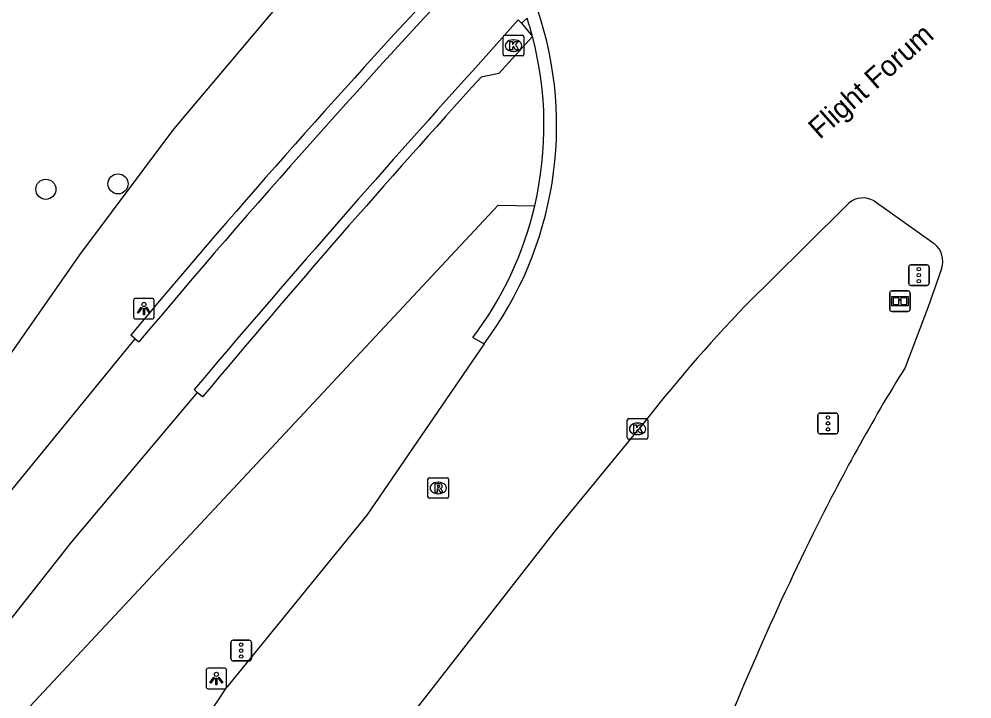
# Model space of a CAD drawing. Extents: x 155018 to 156648, y 383980 to 385733.
# Drawn here: x 155973.92 to 156020.2, y 385291.89 to 385324.93 of the extents above; entities that cross this region are included whole.
import ezdxf

# ---------------------------------------------------------------- set-up
doc = ezdxf.new("R2010")
doc.units = 0
for name, color, linetype in [('IMGEO_Berm_groen', 7, 'Continuous'), ('IMGEO_Berm_open', 7, 'Continuous'), ('IMGEO_Boom', 7, 'Continuous'), ('IMGEO_Fietspad_gesloten', 7, 'Continuous'), ('IMGEO_Gemengd_bos', 7, 'Continuous'), ('IMGEO_Informatiebord', 7, 'Continuous'), ('IMGEO_Kolk', 7, 'Continuous'), ('IMGEO_Lichtpunt', 7, 'Continuous'), ('IMGEO_Openbare_ruimte_label', 7, 'Continuous'), ('IMGEO_Rijbaan_regionaal_gesloten', 7, 'Continuous'), ('IMGEO_Rioolput', 7, 'Continuous'), ('IMGEO_Verkeersregelinstallatiepaal', 7, 'Continuous')]:
    doc.layers.add(name, color=color, linetype=linetype)

msp = doc.modelspace()

# ---------------------------------------------------------------- linework, layer by layer
at = {"layer": 'IMGEO_Berm_groen'}
msp.add_lwpolyline([(155951.8, 385267.091), (155960.29, 385275.745), (155970.28, 385287.085), (155997.183, 385315.883), (155998.967, 385315.854)], dxfattribs=at)
at = {"layer": 'IMGEO_Berm_open'}
for points in [[(155998.327, 385324.721), (155998.86, 385324.082)], [(155998.86, 385324.082), (155997.218, 385322.284), (155996.361, 385322.108)], [(155979.557, 385309.394), (155979.344, 385309.56)], [(155995.967, 385309.459), (155996.506, 385309.151)], [(155982.834, 385306.571), (155982.566, 385306.788)]]:
    msp.add_lwpolyline(points, dxfattribs=at)
for centre, radius, start, end in [((156293.649, 385047.417), 409.276, 136.94437, 140.17057), ((155982.233, 385319.715), 17.191, 14.7164, 17.7891), ((155982.32, 385319.752), 17.097, 346.8204, 14.6697), ((156395.649, 384960.818), 538.481, 137.86011, 140.05218), ((155982.325, 385319.76), 17.094, 322.9439, 346.792)]:
    msp.add_arc(centre, radius, start, end, dxfattribs=at)
at = {"layer": 'IMGEO_Boom'}
for centre in [(155978.729, 385316.919), (155975.225, 385316.656)]:
    msp.add_circle(centre, 0.489, dxfattribs=at)
at = {"layer": 'IMGEO_Fietspad_gesloten'}
for points in [[(155998.327, 385324.721), (155998.169, 385324.89), (155995.955, 385322.413)], [(155998.602, 385324.967), (155998.327, 385324.721)], [(155967.289, 385294.37), (155979.557, 385309.394)], [(155979.557, 385309.394), (155979.746, 385309.247)], [(155982.566, 385306.788), (155976.473, 385299.523), (155966.801, 385287.271), (155960.623, 385279.262), (155955.526, 385272.413), (155951.8, 385267.091)], [(155982.425, 385306.924), (155982.523, 385306.83), (155982.566, 385306.788)]]:
    msp.add_lwpolyline(points, dxfattribs=at)
for centre, radius, start, end in [((156323.182, 385020.906), 448.43, 136.68665, 139.98394), ((156470.027, 384894.646), 638.537, 137.939293, 139.784777), ((156103.057, 385256.62), 87.807, 150.27809, 164.44351)]:
    msp.add_arc(centre, radius, start, end, dxfattribs=at)
at = {"layer": 'IMGEO_Gemengd_bos'}
msp.add_lwpolyline([(155992.722, 385333.322), (155986.242, 385325.297), (155981.43, 385319.582), (155976.865, 385313.477), (155972.433, 385307.151), (155964.964, 385295.695), (155964.637, 385295.71), (155935.602, 385314.172), (155935.546, 385314.208)], dxfattribs=at)
at = {"layer": 'IMGEO_Informatiebord'}
for p, q in [((156016.306, 385311.72), (156017.096, 385311.72)), ((156017.096, 385311.72), (156016.306, 385311.72)), ((156016.206, 385310.82), (156016.206, 385311.62)), ((156016.206, 385311.62), (156016.206, 385310.82)), ((156017.196, 385311.62), (156017.196, 385310.82)), ((156017.196, 385310.82), (156017.196, 385311.62)), ((156017.096, 385310.72), (156016.306, 385310.72)), ((156016.306, 385310.72), (156017.096, 385310.72))]:
    msp.add_line(p, q, dxfattribs=at)
for points in [[(156016.307, 385311.452), (156017.095, 385311.452), (156017.095, 385310.988), (156016.307, 385310.988), (156016.307, 385311.452)], [(156016.372, 385311.387), (156016.372, 385311.053), (156016.647, 385311.053), (156016.648, 385311.266), (156016.752, 385311.267), (156016.753, 385311.053), (156017.03, 385311.053), (156017.03, 385311.387), (156016.754, 385311.387), (156016.754, 385311.307), (156016.648, 385311.307), (156016.648, 385311.387), (156016.372, 385311.387)]]:
    msp.add_lwpolyline(points, dxfattribs=at)
for centre, start, end in [((156016.306, 385311.62), 90, 180), ((156016.306, 385311.62), 90, 180), ((156017.096, 385311.62), 0, 90), ((156017.096, 385311.62), 360, 90), ((156016.306, 385310.82), 180, 270), ((156016.306, 385310.82), 180, 270), ((156017.096, 385310.82), 270, 0), ((156017.096, 385310.82), 270, 0)]:
    msp.add_arc(centre, 0.1, start, end, dxfattribs=at)
at = {"layer": 'IMGEO_Kolk'}
for p, q in [((155997.435, 385323.213), (155997.435, 385324.065)), ((155997.51, 385324.139), (155998.362, 385324.139)), ((155997.923, 385323.919), (155997.948, 385323.919)), ((155998.436, 385324.065), (155998.436, 385323.213)), ((155997.946, 385323.359), (155997.921, 385323.359)), ((155998.362, 385323.139), (155997.51, 385323.139)), ((156003.462, 385304.589), (156003.462, 385305.441)), ((156003.537, 385305.515), (156004.389, 385305.515)), ((156003.95, 385305.295), (156003.975, 385305.295)), ((156004.463, 385305.441), (156004.463, 385304.589)), ((156004.389, 385304.515), (156003.537, 385304.515)), ((156003.973, 385304.735), (156003.948, 385304.735))]:
    msp.add_line(p, q, dxfattribs=at)
for points in [[(155997.435, 385323.213), (155997.435, 385324.065)], [(155997.51, 385324.139), (155998.362, 385324.139)], [(155997.756, 385323.839), (155997.879, 385323.839), (155997.879, 385323.688), (155998.009, 385323.839), (155998.173, 385323.839), (155998.027, 385323.688), (155998.18, 385323.439), (155998.028, 385323.439), (155997.943, 385323.603), (155997.879, 385323.536), (155997.879, 385323.439), (155997.756, 385323.439), (155997.756, 385323.839)], [(155998.436, 385324.065), (155998.436, 385323.213)], [(155998.362, 385323.139), (155997.51, 385323.139)], [(156003.462, 385304.589), (156003.462, 385305.441)], [(156003.537, 385305.515), (156004.389, 385305.515)], [(156004.463, 385305.441), (156004.463, 385304.589)], [(156003.783, 385305.215), (156003.906, 385305.215), (156003.906, 385305.064), (156004.036, 385305.215), (156004.2, 385305.215), (156004.054, 385305.064), (156004.207, 385304.815), (156004.055, 385304.815), (156003.97, 385304.979), (156003.906, 385304.912), (156003.906, 385304.815), (156003.783, 385304.815), (156003.783, 385305.215)], [(156004.389, 385304.515), (156003.537, 385304.515)]]:
    msp.add_lwpolyline(points, dxfattribs=at)
for centre, start, end in [((155997.512, 385324.063), 91.552, 178.448), ((155997.512, 385324.063), 91.552, 178.448), ((155998.36, 385324.063), 1.552, 88.448), ((155998.36, 385324.063), 1.552, 88.448), ((155997.512, 385323.215), 181.552, 268.448), ((155997.512, 385323.215), 181.552, 268.448), ((155998.36, 385323.215), 271.552, 358.448), ((155998.36, 385323.215), 271.552, 358.448), ((156003.539, 385305.439), 91.552, 178.448), ((156003.539, 385305.439), 91.552, 178.448), ((156004.387, 385305.439), 1.552, 88.448), ((156004.387, 385305.439), 1.552, 88.448), ((156003.539, 385304.591), 181.552, 268.448), ((156003.539, 385304.591), 181.552, 268.448), ((156004.387, 385304.591), 271.552, 358.448), ((156004.387, 385304.591), 271.552, 358.448)]:
    msp.add_arc(centre, 0.0765, start, end, dxfattribs=at)
for centre, major_axis, ratio, start_param, end_param in [((155997.922, 385323.639), (-0.387, 0.002), 0.722429, 4.712389, 7.853982), ((155997.947, 385323.639), (-0.39, 0.002), 0.717154, 1.570796, 4.712389), ((156003.949, 385305.015), (-0.387, 0.002), 0.722429, 4.712389, 7.853982), ((156003.974, 385305.015), (-0.39, 0.002), 0.717154, 1.570796, 4.712389)]:
    msp.add_ellipse(centre, major_axis=major_axis, ratio=ratio, start_param=start_param, end_param=end_param, dxfattribs=at)
at = {"layer": 'IMGEO_Lichtpunt'}
for p, q in [((155979.486, 385311.259), (155979.486, 385310.452)), ((155979.486, 385311.259), (155979.486, 385310.452)), ((155980.388, 385311.354), (155979.58, 385311.354)), ((155980.388, 385311.354), (155979.58, 385311.354)), ((155980.482, 385310.452), (155980.482, 385311.259)), ((155980.482, 385310.452), (155980.482, 385311.259)), ((155979.58, 385310.358), (155980.388, 385310.358)), ((155979.58, 385310.358), (155980.388, 385310.358)), ((155983.007, 385293.288), (155983.007, 385292.481)), ((155983.007, 385293.288), (155983.007, 385292.481)), ((155983.909, 385293.383), (155983.101, 385293.383)), ((155983.909, 385293.383), (155983.101, 385293.383)), ((155984.003, 385292.481), (155984.003, 385293.288)), ((155984.003, 385292.481), (155984.003, 385293.288)), ((155983.101, 385292.387), (155983.909, 385292.387)), ((155983.101, 385292.387), (155983.909, 385292.387))]:
    msp.add_line(p, q, dxfattribs=at)
for points in [[(155979.86, 385310.923), (155979.899, 385310.895), (155979.711, 385310.633), (155979.673, 385310.66), (155979.86, 385310.923)], [(155979.962, 385310.875), (155980.009, 385310.875), (155980.009, 385310.553), (155979.962, 385310.553), (155979.962, 385310.875)], [(155980.072, 385310.895), (155980.11, 385310.922), (155980.297, 385310.66), (155980.258, 385310.632), (155980.072, 385310.895)], [(155983.381, 385292.952), (155983.42, 385292.924), (155983.232, 385292.662), (155983.194, 385292.689), (155983.381, 385292.952)], [(155983.483, 385292.904), (155983.53, 385292.904), (155983.53, 385292.582), (155983.483, 385292.582), (155983.483, 385292.904)], [(155983.593, 385292.924), (155983.631, 385292.951), (155983.818, 385292.689), (155983.779, 385292.661), (155983.593, 385292.924)]]:
    msp.add_lwpolyline(points, dxfattribs=at)
for centre in [(155979.985, 385311.057), (155983.506, 385293.086)]:
    msp.add_circle(centre, 0.0994, dxfattribs=at)
for centre, start, end in [((155979.58, 385311.259), 90, 180), ((155979.58, 385311.259), 90, 180), ((155980.388, 385311.259), 0, 90), ((155980.388, 385311.259), 0, 90), ((155979.58, 385310.452), 180, 270), ((155979.58, 385310.452), 180, 270), ((155980.388, 385310.452), 270, 0), ((155980.388, 385310.452), 270, 360), ((155983.101, 385293.288), 90, 180), ((155983.101, 385293.288), 90, 180), ((155983.909, 385293.288), 0, 90), ((155983.909, 385293.288), 0, 90), ((155983.101, 385292.481), 180, 270), ((155983.101, 385292.481), 180, 270), ((155983.909, 385292.481), 270, 0), ((155983.909, 385292.481), 270, 360)]:
    msp.add_arc(centre, 0.0946, start, end, dxfattribs=at)
at = {"layer": 'IMGEO_Rijbaan_regionaal_gesloten'}
for points in [[(156009.205, 385311.005), (156012.052, 385313.827), (156014.218, 385315.978)], [(156015.447, 385316.095), (156018.37, 385314.014)], [(156018.721, 385312.797), (156018.066, 385310.941), (156017.484, 385309.403), (156016.955, 385307.999)], [(155996.506, 385309.151), (155990.817, 385300.824), (155984.006, 385292.466)], [(155980.058, 385274.526), (156000, 385300.115), (156004.026, 385304.997)]]:
    msp.add_lwpolyline(points, dxfattribs=at)
for centre, radius, start, end in [((155982.326, 385319.75), 17.704, 323.2221, 18.6507), ((156108.729, 385254.514), 94.848, 135.47925, 176.56239), ((156014.916, 385315.164), 1.072, 60.2688, 130.6074), ((156017.706, 385313.163), 1.079, 340.139, 52.0376), ((156062.761, 385259.603), 74.232, 136.17545, 142.30074), ((156097.036, 385258.484), 94.153, 148.27099, 153.88532), ((156135.736, 385238.977), 137.49, 153.68485, 159.61545), ((155955.904, 385310.326), 33.297, 311.9832, 327.5619)]:
    msp.add_arc(centre, radius, start, end, dxfattribs=at)
at = {"layer": 'IMGEO_Rioolput'}
for p, q in [((155993.781, 385301.716), (155993.781, 385302.568)), ((155993.856, 385302.642), (155994.708, 385302.642)), ((155994.782, 385302.568), (155994.782, 385301.716)), ((155994.269, 385302.422), (155994.294, 385302.422)), ((155994.708, 385301.642), (155993.856, 385301.642)), ((155994.292, 385301.862), (155994.267, 385301.862))]:
    msp.add_line(p, q, dxfattribs=at)
for points in [[(155993.781, 385301.716), (155993.781, 385302.568)], [(155993.856, 385302.642), (155994.708, 385302.642)], [(155994.782, 385302.568), (155994.782, 385301.716)], [(155994.37, 385302.34), (155994.118, 385302.342), (155994.118, 385301.942)], [(155994.118, 385301.942), (155994.242, 385301.942), (155994.242, 385302.104), (155994.253, 385302.104)], [(155994.296, 385302.261), (155994.242, 385302.261), (155994.242, 385302.18)], [(155994.242, 385302.18), (155994.294, 385302.18)], [(155994.3, 385302.075), (155994.371, 385301.942), (155994.511, 385301.942), (155994.446, 385302.068)], [(155994.708, 385301.642), (155993.856, 385301.642)]]:
    msp.add_lwpolyline(points, dxfattribs=at)
for centre, radius, start, end in [((155993.858, 385302.566), 0.0765, 91.552, 178.448), ((155993.858, 385302.566), 0.0765, 91.552, 178.448), ((155994.706, 385302.566), 0.0765, 1.552, 88.448), ((155994.706, 385302.566), 0.0765, 1.552, 88.448), ((155994.252, 385302.051), 0.0533, 26.0293, 88.6989), ((155994.278, 385302.369), 0.19, 274.7715, 282.9687), ((155994.302, 385302.165), 0.0964, 77.0061, 93.1865), ((155994.316, 385302.222), 0.0378, 276.6634, 79.6772), ((155994.369, 385302.23), 0.109, 350.3612, 89.416), ((155994.367, 385302.23), 0.112, 277.5842, 350.9817), ((155994.351, 385302.015), 0.108, 29.5134, 73.7905), ((155993.858, 385301.718), 0.0765, 181.552, 268.448), ((155993.858, 385301.718), 0.0765, 181.552, 268.448), ((155994.706, 385301.718), 0.0765, 271.552, 358.448), ((155994.706, 385301.718), 0.0765, 271.552, 358.448)]:
    msp.add_arc(centre, radius, start, end, dxfattribs=at)
for centre, major_axis, ratio, start_param, end_param in [((155994.268, 385302.142), (-0.387, 0.002), 0.722429, 4.712389, 7.853982), ((155994.293, 385302.142), (-0.39, 0.002), 0.717154, 1.570796, 4.712389)]:
    msp.add_ellipse(centre, major_axis=major_axis, ratio=ratio, start_param=start_param, end_param=end_param, dxfattribs=at)
at = {"layer": 'IMGEO_Verkeersregelinstallatiepaal'}
for p, q in [((156017.128, 385312.082), (156017.128, 385312.882)), ((156017.128, 385312.882), (156017.128, 385312.082)), ((156017.228, 385312.982), (156018.018, 385312.982)), ((156018.018, 385312.982), (156017.228, 385312.982)), ((156018.118, 385312.882), (156018.118, 385312.082)), ((156018.118, 385312.082), (156018.118, 385312.882)), ((156018.018, 385311.982), (156017.228, 385311.982)), ((156017.228, 385311.982), (156018.018, 385311.982)), ((156012.711, 385304.88), (156012.711, 385305.68)), ((156012.711, 385305.68), (156012.711, 385304.88)), ((156012.811, 385305.78), (156013.601, 385305.78)), ((156013.601, 385305.78), (156012.811, 385305.78)), ((156013.701, 385305.68), (156013.701, 385304.88)), ((156013.701, 385304.88), (156013.701, 385305.68)), ((156013.601, 385304.78), (156012.811, 385304.78)), ((156012.811, 385304.78), (156013.601, 385304.78)), ((155984.215, 385293.839), (155984.215, 385294.639)), ((155984.215, 385294.639), (155984.215, 385293.839)), ((155984.315, 385294.739), (155985.105, 385294.739)), ((155985.105, 385294.739), (155984.315, 385294.739)), ((155985.205, 385294.639), (155985.205, 385293.839)), ((155985.205, 385293.839), (155985.205, 385294.639)), ((155985.105, 385293.739), (155984.315, 385293.739)), ((155984.315, 385293.739), (155985.105, 385293.739))]:
    msp.add_line(p, q, dxfattribs=at)
for centre in [(156017.623, 385312.772), (156017.623, 385312.482), (156017.623, 385312.192), (156013.206, 385305.57), (156013.206, 385305.28), (156013.206, 385304.99), (155984.71, 385294.529), (155984.71, 385294.239), (155984.71, 385293.949)]:
    msp.add_circle(centre, 0.085, dxfattribs=at)
for centre, start, end in [((156017.228, 385312.882), 90, 180), ((156017.228, 385312.882), 90, 180), ((156018.018, 385312.882), 0, 90), ((156018.018, 385312.882), 360, 90), ((156017.228, 385312.082), 180, 270), ((156017.228, 385312.082), 180, 270), ((156018.018, 385312.082), 270, 0), ((156018.018, 385312.082), 270, 0), ((156012.811, 385305.68), 90, 180), ((156012.811, 385305.68), 90, 180), ((156013.601, 385305.68), 0, 90), ((156013.601, 385305.68), 360, 90), ((156012.811, 385304.88), 180, 270), ((156012.811, 385304.88), 180, 270), ((156013.601, 385304.88), 270, 0), ((156013.601, 385304.88), 270, 0), ((155984.315, 385294.639), 90, 180), ((155984.315, 385294.639), 90, 180), ((155985.105, 385294.639), 0, 90), ((155985.105, 385294.639), 360, 90), ((155984.315, 385293.839), 180, 270), ((155984.315, 385293.839), 180, 270), ((155985.105, 385293.839), 270, 0), ((155985.105, 385293.839), 270, 0)]:
    msp.add_arc(centre, 0.1, start, end, dxfattribs=at)

# ---------------------------------------------------------------- texts
at = {"layer": 'IMGEO_Openbare_ruimte_label'}
msp.add_text('Flight Forum', height=1, rotation=41.5955, dxfattribs=at).set_placement((156012.809, 385319.052))

doc.saveas('drawing.dxf')
